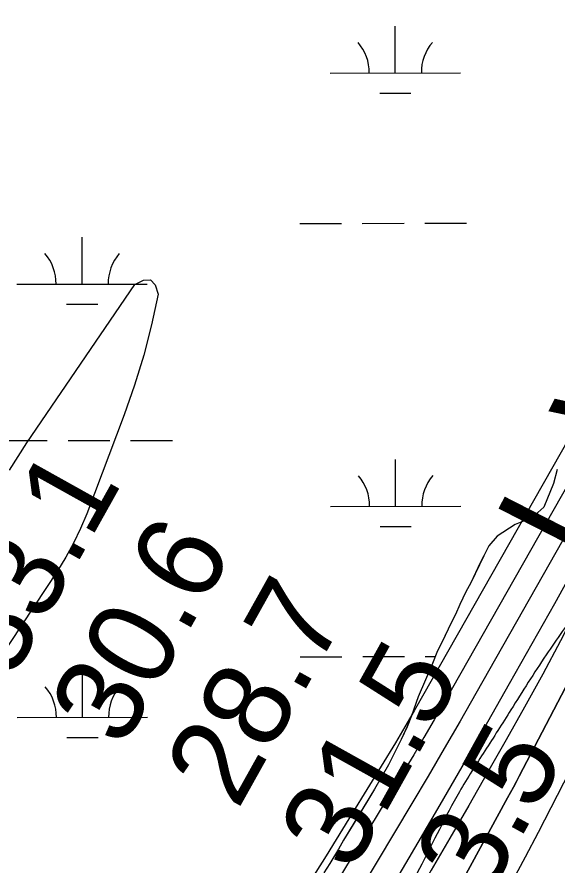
# Model space of a CAD drawing. Extents: x 3297716 to 3335574, y 688621 to 713991.
# Drawn here: x 3319561 to 3319975, y 694591 to 695242 of the extents above; entities that cross this region are included whole.
import ezdxf

# ---------------------------------------------------------------- set-up
doc = ezdxf.new("R2010")
doc.units = 0
for name, color, linetype in [('V-RIVR-EDGE', 7, 'Continuous'), ('V-RIVR-RANG', 7, 'Continuous'), ('V-SITE-VEGE', 7, 'Continuous'), ('V-TOPO-DPTH', 7, 'Continuous'), ('V-TOPO-MAJR', 7, 'Continuous'), ('V-TOPO-MINR', 7, 'Continuous'), ('V-TOPO-WATR', 7, 'Continuous'), ('V-TOPO-WATR-IDEN', 7, 'Continuous'), ('V-WETL-SWMP', 7, 'Continuous')]:
    doc.layers.add(name, color=color, linetype=linetype)

msp = doc.modelspace()

# ---------------------------------------------------------------- linework, layer by layer
at = {"layer": 'V-RIVR-EDGE'}
msp.add_spline([(3321618.45, 701061.3), (3321639.17, 701040.92), (3321661.92, 701020.55), (3321674.32, 701007.67), (3321694.16, 700986.07), (3321717.72, 700957.41), (3321720.61, 700953.26), (3321724.75, 700950.76), (3321726.82, 700949.51), (3321730.12, 700946.19), (3321742.93, 700927.09), (3321753.65, 700905.93), (3321756.11, 700893.9), (3321759.81, 700884.36), (3321768.06, 700867.34), (3321776.73, 700853.23), (3321786.64, 700837.46), (3321794.49, 700827.9), (3321804.41, 700817.1), (3321812.69, 700810.04), (3321821.8, 700809.18), (3321830.09, 700806.68), (3321833.39, 700803.77), (3321835.87, 700798.79), (3321840.83, 700792.97), (3321849.52, 700787.56), (3321852, 700783.83), (3321866.46, 700765.14), (3321875.54, 700751.02), (3321880.08, 700741.06), (3321885.01, 700725.72), (3321889.55, 700717), (3321895.75, 700710.35), (3321901.94, 700699.15), (3321908.12, 700684.63), (3321912.22, 700664.31), (3321919.16, 700623.67), (3321922, 700598.79), (3321922.33, 700564.8), (3321921.8, 700517.55), (3321919.28, 700502.22), (3321912.99, 700476.13), (3321905.84, 700433.04), (3321899.49, 700379.59), (3321893.61, 700348.1), (3321887.31, 700316.2), (3321880.2, 700288.86), (3321874.74, 700259.03), (3321869.25, 700218.84), (3321863.73, 700164.56), (3321860.77, 700141.35), (3321859.51, 700133.9), (3321857.38, 700109.86), (3321857.72, 700080.85), (3321854.3, 700038.58), (3321847.95, 699987.61), (3321847.83, 699937.46), (3321848.6, 699913.83), (3321849.33, 699873.21), (3321853.78, 699830.51), (3321854.96, 699803.15), (3321853.26, 699786.99), (3321851.54, 699762.54), (3321847.36, 699747.63), (3321844.45, 699743.9), (3321843.17, 699728.57), (3321839.41, 699718.22), (3321831.1, 699708.71), (3321827.36, 699705.81), (3321826.94, 699701.67), (3321826.9, 699687.16), (3321823.15, 699678.88), (3321813.6, 699670.62), (3321798.66, 699664.44), (3321785.76, 699644.16), (3321779.93, 699632.57), (3321773.21, 699598.6), (3321768.1, 699540.58), (3321765.15, 699519.86), (3321762.59, 699492.93), (3321757.53, 699458.54), (3321751.27, 699439.49), (3321741.26, 699415.47), (3321732.08, 699391.04), (3321722.08, 699368.27), (3321716.24, 699354.61), (3321712.46, 699334.72), (3321711.17, 699313.17), (3321708.16, 699269.24), (3321710.2, 699258.88), (3321713.08, 699250.99), (3321718.86, 699240.62), (3321727.54, 699231.89), (3321733.75, 699226.9), (3321735.8, 699219.85), (3321729.5, 699186.29), (3321720.32, 699159.37), (3321709.07, 699134.53), (3321700.31, 699115.49), (3321685.36, 699100.6), (3321679.12, 699094.4), (3321674.96, 699087.37), (3321674.54, 699083.64), (3321670.34, 699063.75), (3321660.32, 699031.86), (3321651.17, 699018.62), (3321638.28, 699002.49), (3321632.02, 698987.58), (3321625.76, 698968.12), (3321619.46, 698936.22), (3321615.66, 698908.04), (3321607.29, 698875.32), (3321593.49, 698825.61), (3321583.49, 698805.33), (3321580.14, 698792.07), (3321580.11, 698777.57), (3321580.08, 698768.03), (3321572.16, 698748.16), (3321567.94, 698717.91), (3321559.1, 698663.64), (3321555.74, 698647.06), (3321554.07, 698638.36), (3321550.73, 698631.74), (3321551.53, 698617.65), (3321548.59, 698601.9), (3321548.13, 698586.15), (3321543.97, 698577.46), (3321538.14, 698566.28), (3321534.37, 698551.37), (3321535.17, 698541.42), (3321533.49, 698532.72), (3321521.4, 698502.08), (3321503.45, 698451.14), (3321490.53, 698421.75), (3321481.38, 698409.33), (3321476.81, 698403.96), (3321474.3, 698395.26), (3321466.79, 698374.55), (3321458.45, 698355.09), (3321454.28, 698343.91), (3321453.02, 698339.36), (3321455.92, 698336.45), (3321456.74, 698333.13), (3321454.65, 698329.4), (3321448.83, 698321.96), (3321440.11, 698313.69), (3321430.98, 698308.32), (3321420.6, 698301.3), (3321418.1, 698296.34), (3321412.68, 698284.33), (3321407.28, 698277.71), (3321395.61, 698252.46), (3321375.16, 698198.21), (3321359.31, 698158.46), (3321345.97, 698126.16), (3321337.19, 698093.85), (3321334.25, 698078.94), (3321334.23, 698070.24), (3321336.69, 698059.45), (3321328.74, 698032.12), (3321314.56, 697996.09), (3321306.62, 697968.76), (3321301.21, 697958.41), (3321293.31, 697951.38), (3321284.15, 697933.99), (3321274.57, 697915.37), (3321271.23, 697904.6), (3321272.45, 697893.82), (3321272.42, 697881.8), (3321266.57, 697862.33), (3321256.95, 697828.37), (3321254.44, 697817.6), (3321249.85, 697808.08), (3321241.51, 697787.79), (3321233.61, 697774.54), (3321226.53, 697762.13), (3321220.27, 697745.56), (3321216.1, 697733.97), (3321215.67, 697727.34), (3321217.73, 697725.67), (3321219.8, 697723.6), (3321219.37, 697718.62), (3321208.12, 697691.71), (3321197.7, 697668.11), (3321194.79, 697666.04), (3321191.06, 697666.05), (3321191.45, 697656.52), (3321188.95, 697651.55), (3321185.63, 697649.07), (3321180.24, 697647.84), (3321181.04, 697635.82), (3321179.37, 697630.85), (3321174.8, 697625.89), (3321172.29, 697619.26), (3321170.2, 697612.22), (3321164.33, 697585.71), (3321162.65, 697577.01), (3321158.92, 697575.78), (3321154.35, 697570.81), (3321148.51, 697557.56), (3321144.77, 697550.53), (3321143.91, 697539.34), (3321140.58, 697535.62), (3321134.77, 697529.41), (3321132.68, 697525.27), (3321128.5, 697509.53), (3321122.64, 697486.75), (3321103.06, 697447.42), (3321100.98, 697441.63), (3321100.95, 697432.92), (3321091.79, 697415.12), (3321084.3, 697404.36), (3321071.4, 697382.01), (3321064.34, 697376.64), (3321056.87, 697372.93), (3321048.14, 697363.42), (3321041.07, 697351), (3321031.9, 697332.37), (3321023.56, 697312.08), (3321015.63, 697288.06), (3321006.43, 697254.51), (3320994.76, 697229.67), (3320983.51, 697207.32), (3320979.36, 697203.6), (3320975.6, 697193.66), (3320968.09, 697172.54), (3320962.64, 697145.61), (3320955.95, 697122.42), (3320943.84, 697086.8), (3320940.48, 697069.4), (3320936.31, 697061.12), (3320926.34, 697048.71), (3320920.93, 697043.34), (3320909.64, 697002.33), (3320899.61, 696969.2), (3320887.51, 696935.24), (3320880.84, 696920.33), (3320879.58, 696912.46), (3320883.28, 696900.43), (3320882.85, 696894.63), (3320876.18, 696878.07), (3320871.56, 696854.04), (3320866.95, 696835.81), (3320859.86, 696815.94), (3320857.35, 696806.82), (3320853.17, 696794.4), (3320849.83, 696784.46), (3320847.3, 696766.64), (3320843.13, 696755.46), (3320836.06, 696746.78), (3320830.23, 696736.43), (3320825.62, 696714.06), (3320819.78, 696699.98), (3320814.39, 696700.82), (3320813.53, 696688.39), (3320798.51, 696648.22), (3320788.51, 696625.45), (3320782.7, 696621.73), (3320776.44, 696606.83), (3320773.11, 696599.38), (3320766.05, 696592.76), (3320752.32, 696573.31), (3320739.41, 696550.14), (3320720.25, 696512.05), (3320700.68, 696473.55), (3320668.58, 696401.51), (3320646.49, 696351.83), (3320619.82, 696291.38), (3320606.9, 696264.05), (3320587.72, 696216.85), (3320576.88, 696191.59), (3320559.79, 696152.26), (3320552.68, 696128.24), (3320546.41, 696106.29), (3320536.39, 696076.47), (3320526.77, 696040.43), (3320506.73, 695984.11), (3320462.47, 695850.34), (3320450.34, 695806.02), (3320441.99, 695784.08), (3320420.24, 695702.06), (3320413.95, 695672.23), (3320409.31, 695639.92), (3320408.02, 695624.17), (3320406.74, 695608.42), (3320408.37, 695594.32), (3320410.83, 695583.96), (3320416.18, 695571.92), (3320421.98, 695567.35), (3320430.26, 695563.18), (3320436.88, 695558.19), (3320439.76, 695552.38), (3320445.95, 695539.93), (3320448.82, 695529.15), (3320449.62, 695514.64), (3320448.35, 695507.18), (3320445.85, 695499.32), (3320439.61, 695490.63), (3320432.95, 695478.62), (3320425.04, 695464.14), (3320423.36, 695454.61), (3320416.68, 695438.87), (3320407.94, 695423.56), (3320400.05, 695416.95), (3320392.16, 695411.99), (3320377.64, 695405.4), (3320369.77, 695408.32), (3320357.76, 695410.42), (3320346.57, 695411.28), (3320320.43, 695400.15), (3320298.01, 695386.53), (3320249, 695343.13), (3320201.63, 695295.58), (3320188.34, 695286.49), (3320177.97, 695282.37), (3320168.43, 695279.5), (3320163.44, 695274.95), (3320158.02, 695258.8), (3320150.48, 695228.14), (3320140.07, 695207.45), (3320125.48, 695174.32), (3320115.05, 695149.48), (3320110.04, 695134.99), (3320108.37, 695129.6), (3320108.36, 695125.87), (3320112.48, 695115.91), (3320113.71, 695108.45), (3320113.28, 695102.65), (3320106.62, 695091.47), (3320104.12, 695086.92), (3320100.38, 695081.54), (3320098.3, 695077.82), (3320098.29, 695074.91), (3320104.89, 695063.71), (3320105.7, 695055.41), (3320108.15, 695041.32), (3320112.69, 695030.11), (3320122.19, 695016.41), (3320128.39, 695010.18), (3320133.76, 695004.36), (3320135.82, 694999.39), (3320135.81, 694993.17), (3320132.46, 694981.16), (3320110.39, 694941.42), (3320095, 694917.83), (3320080.04, 694902.95), (3320068.41, 694893.44), (3320055.95, 694881.45), (3320033.07, 694848.77), (3319991.89, 694787.94), (3319966.93, 694752.36), (3319939.88, 694710.15), (3319919.91, 694678.69), (3319900.35, 694647.24), (3319884.95, 694618.27), (3319831.21, 694511.88), (3319802.89, 694453.92), (3319782.47, 694411.28), (3319716.3, 694301.19), (3319680.91, 694240.35), (3319651.35, 694187.37), (3319580.16, 694059.05), (3319556.78, 694017.46)], degree=3, dxfattribs=at)
at = {"layer": 'V-SITE-VEGE'}
for p, q in [((3319975.33, 694894.71), (3319972.61, 694883.87)), ((3319972.61, 694883.87), (3319965.2, 694865.8)), ((3319965.2, 694865.8), (3319955.95, 694857.63)), ((3319955.95, 694857.63), (3319943.15, 694852.36)), ((3319943.15, 694852.36), (3319929.43, 694843.46)), ((3319929.43, 694843.46), (3319923, 694836.14)), ((3319923, 694836.14), (3319919.05, 694828.48)), ((3319919.05, 694828.48), (3319909.24, 694807.64)), ((3319909.24, 694807.64), (3319905.27, 694800.68)), ((3319905.27, 694800.68), (3319900.69, 694790.95)), ((3319900.69, 694790.95), (3319897.44, 694783.31)), ((3319897.44, 694783.31), (3319894.15, 694777.05)), ((3319894.15, 694777.05), (3319886.95, 694761.77)), ((3319886.95, 694761.77), (3319883.66, 694755.5)), ((3319883.66, 694755.5), (3319879.11, 694744.4)), ((3319879.11, 694744.4), (3319868.68, 694720.11)), ((3319868.68, 694720.11), (3319863.53, 694705.56)), ((3319863.53, 694705.56), (3319860.29, 694697.24)), ((3319860.29, 694697.24), (3319855.7, 694687.51)), ((3319855.7, 694687.51), (3319845.85, 694668.04)), ((3319845.85, 694668.04), (3319835.3, 694649.24)), ((3319835.3, 694649.24), (3319811.48, 694610.2)), ((3319811.48, 694610.2), (3319807.52, 694603.23)), ((3319807.52, 694603.23), (3319800.91, 694592.08)), ((3319800.91, 694592.08), (3319796.26, 694585.1))]:
    msp.add_line(p, q, dxfattribs=at)
at = {"layer": 'V-TOPO-DPTH'}
for points in [[(3320262.9, 695375.65), (3320100.76, 695036.46), (3320070.34, 694974.45), (3320039.09, 694912.88), (3320006.59, 694851.95), (3319973.26, 694791.46), (3319938.6, 694730.05), (3319921.9, 694700.63), (3319905.1, 694671.26), (3319888.14, 694641.99), (3319871.09, 694612.77), (3319728.58, 694370.02), (3319699.86, 694321.01), (3319671.2, 694271.99), (3319642.6, 694222.92), (3319614.05, 694173.82), (3319565.53, 694090.23), (3319561.28, 694082.9), (3319557.02, 694075.58), (3319552.75, 694068.26), (3319548.49, 694060.95), (3319523.08, 694017.43), (3319587.32, 694017.49)], [(3319587.32, 694017.49), (3319604.01, 694046.58), (3319621.92, 694078), (3319639.78, 694109.45), (3319778.44, 694354.54), (3319806.09, 694403.69), (3319833.59, 694452.94), (3319860.84, 694502.32), (3319887.93, 694551.78), (3319937.36, 694642.55), (3319939.61, 694646.7), (3319941.84, 694650.87), (3319944.05, 694655.04), (3319946.25, 694659.22), (3319999.47, 694761.18), (3320027.99, 694816.49), (3320056.12, 694872), (3320083.68, 694927.78), (3320110.86, 694983.76), (3320278.54, 695333.63)], [(3319587.32, 694017.49), (3319604.01, 694046.58), (3319621.92, 694078), (3319639.78, 694109.45), (3319778.44, 694354.54), (3319806.09, 694403.69), (3319833.59, 694452.94), (3319860.84, 694502.32), (3319887.93, 694551.78), (3319937.36, 694642.55), (3319939.61, 694646.7), (3319941.84, 694650.87), (3319944.05, 694655.04), (3319946.25, 694659.22), (3319999.47, 694761.18), (3320027.99, 694816.49), (3320056.12, 694872), (3320083.68, 694927.78), (3320110.86, 694983.76), (3320278.54, 695333.63)]]:
    msp.add_lwpolyline(points, dxfattribs=at)
at = {"layer": 'V-TOPO-MAJR'}
msp.add_lwpolyline([(3320189.11, 695279.22), (3319865.6, 694709.41), (3319862.07, 694703.25), (3319858.5, 694697.12), (3319854.87, 694691.02), (3319851.2, 694684.94), (3319818.34, 694631.04), (3319798.03, 694598.14), (3319777.48, 694565.4), (3319756.56, 694532.89), (3319735.39, 694500.54), (3319521.97, 694178.31), (3319502.95, 694149.49), (3319484, 694120.62), (3319465.14, 694091.69), (3319446.36, 694062.71), (3319417.05, 694017.32)], dxfattribs=at)
at = {"layer": 'V-TOPO-MINR'}
for points in [[(3320259.43, 695384.9), (3320184.28, 695228.11), (3320141.68, 695141.53), (3320097.89, 695055.56), (3320052.34, 694970.52), (3320005.61, 694886.09), (3319912.97, 694722.73), (3319900.85, 694701.54), (3319888.64, 694680.4), (3319876.28, 694659.34), (3319863.83, 694638.34), (3319612.59, 694217.84), (3319599.71, 694196.36), (3319586.79, 694174.91), (3319573.8, 694153.5), (3319560.77, 694132.11), (3319539.53, 694097.37), (3319537.09, 694093.37), (3319534.66, 694089.37), (3319532.24, 694085.37), (3319529.82, 694081.37), (3319491.29, 694017.4)], [(3320262.9, 695375.65), (3320100.76, 695036.46), (3320070.34, 694974.45), (3320039.09, 694912.88), (3320006.59, 694851.95), (3319973.26, 694791.46), (3319938.6, 694730.05), (3319921.9, 694700.63), (3319905.1, 694671.26), (3319888.14, 694641.99), (3319871.09, 694612.77), (3319728.58, 694370.02), (3319699.86, 694321.01), (3319671.2, 694271.99), (3319642.6, 694222.92), (3319614.05, 694173.82), (3319565.53, 694090.23), (3319561.28, 694082.9), (3319557.02, 694075.58), (3319552.75, 694068.26), (3319548.49, 694060.95), (3319523.08, 694017.43)], [(3320266.94, 695364.76), (3320003.63, 694814.92), (3319990.89, 694788.96), (3319977.82, 694763.18), (3319964.25, 694737.65), (3319950.36, 694712.29), (3319936.17, 694687.09), (3319921.91, 694661.93), (3319907.55, 694636.83), (3319893.12, 694611.76), (3319878.79, 694586.99), (3319857.19, 694549.55), (3319835.64, 694512.07), (3319814.17, 694474.55), (3319792.76, 694436.99), (3319600.79, 694099.36), (3319590.07, 694080.58), (3319579.31, 694061.83), (3319568.48, 694043.11), (3319557.61, 694024.42), (3319553.54, 694017.46)], [(3320183.25, 695244.21), (3320156.18, 695191.17), (3320128.03, 695138.7), (3320099.15, 695086.6), (3319888.68, 694715.89), (3319880.96, 694702.42), (3319873.16, 694688.99), (3319865.25, 694675.62), (3319857.26, 694662.3), (3319778.92, 694532.83), (3319735.09, 694460.84), (3319691.01, 694389.01), (3319646.54, 694317.42), (3319601.81, 694245.99), (3319531.16, 694133.83), (3319521.61, 694118.57), (3319512.11, 694103.28), (3319502.7, 694087.94), (3319493.35, 694072.56), (3319459.99, 694017.36)], [(3320271.53, 695243.68), (3320258.9, 695217.82), (3319989.84, 694672.99), (3319980.3, 694653.9), (3319970.63, 694634.88), (3319960.76, 694615.96), (3319950.78, 694597.1), (3319761.86, 694244.69), (3319741.9, 694207.78), (3319721.78, 694170.96), (3319701.39, 694134.28), (3319680.84, 694097.7), (3319646.52, 694037.12), (3319642.98, 694030.9), (3319639.43, 694024.69), (3319635.85, 694018.5), (3319635.3, 694017.54)], [(3319555.18, 694894.05), (3319568.27, 694915.25), (3319651.18, 695036.84), (3319657.83, 695040.1), (3319663.25, 695040.43), (3319666.84, 695036.35), (3319669.2, 695029.33), (3319664.02, 695005.79), (3319658.06, 694982.48)], [(3319658.06, 694982.48), (3319650.91, 694959.5), (3319642.99, 694936.74), (3319614.3, 694860.68), (3319609.55, 694849.27), (3319604.31, 694838.11), (3319598.33, 694827.32), (3319591.85, 694816.79), (3319510.07, 694693.31)]]:
    msp.add_lwpolyline(points, dxfattribs=at)
at = {"layer": 'V-TOPO-WATR'}
msp.add_lwpolyline([(3320278.54, 695333.63), (3320110.86, 694983.76), (3320083.68, 694927.78), (3320056.12, 694872), (3320027.99, 694816.49), (3319999.47, 694761.18), (3319946.25, 694659.22), (3319944.05, 694655.04), (3319941.84, 694650.87), (3319939.61, 694646.7), (3319937.36, 694642.55), (3319887.93, 694551.78), (3319860.84, 694502.32), (3319833.59, 694452.94), (3319806.09, 694403.69), (3319778.44, 694354.54), (3319639.78, 694109.45), (3319621.92, 694078), (3319604.01, 694046.58), (3319587.32, 694017.49)], dxfattribs=at)
at = {"layer": 'V-WETL-SWMP'}
for p, q in [((3319851.14, 695199.12), (3319851.11, 695235.12)), ((3319801.14, 695199.08), (3319901.14, 695199.16)), ((3319839.16, 695183.68), (3319863.16, 695183.7)), ((3319777.83, 695083.62), (3319809.83, 695083.65)), ((3319825.83, 695083.66), (3319857.83, 695083.69)), ((3319873.83, 695083.7), (3319905.83, 695083.73)), ((3319610.81, 695037.05), (3319610.78, 695073.05)), ((3319560.81, 695037.01), (3319660.81, 695037.1)), ((3319598.82, 695021.61), (3319622.82, 695021.63)), ((3319552.06, 694916.93), (3319584.06, 694916.96)), ((3319600.06, 694916.97), (3319632.06, 694917)), ((3319648.06, 694917.01), (3319680.06, 694917.04)), ((3319851.42, 694866.44), (3319851.39, 694902.44)), ((3319975.29, 694894.72), (3319972.58, 694883.89)), ((3319972.58, 694883.89), (3319965.17, 694865.82)), ((3319801.42, 694866.4), (3319901.42, 694866.48)), ((3319965.17, 694865.82), (3319955.92, 694857.64)), ((3319955.92, 694857.64), (3319943.11, 694852.37)), ((3319839.43, 694851), (3319863.43, 694851.02)), ((3319943.11, 694852.37), (3319929.4, 694843.47)), ((3319929.4, 694843.47), (3319922.97, 694836.15)), ((3319922.97, 694836.15), (3319919.02, 694828.5)), ((3319919.02, 694828.5), (3319916.4, 694822.94)), ((3319916.4, 694822.94), (3319909.2, 694807.65)), ((3319909.2, 694807.65), (3319905.24, 694800.69)), ((3319905.24, 694800.69), (3319900.66, 694790.96)), ((3319900.66, 694790.96), (3319897.41, 694783.33)), ((3319897.41, 694783.33), (3319894.12, 694777.06)), ((3319894.12, 694777.06), (3319889.53, 694767.34)), ((3319886.92, 694761.78), (3319883.63, 694755.52)), ((3319889.53, 694767.34), (3319886.92, 694761.78)), ((3319883.63, 694755.52), (3319879.08, 694744.42)), ((3319778.11, 694750.95), (3319810.11, 694750.98)), ((3319826.11, 694750.99), (3319858.11, 694751.02)), ((3319874.11, 694751.03), (3319881.79, 694751.04)), ((3319879.08, 694744.42), (3319868.65, 694720.12)), ((3319611.08, 694704.38), (3319611.05, 694740.38)), ((3319868.65, 694720.12), (3319863.5, 694705.57)), ((3319561.08, 694704.34), (3319661.08, 694704.42)), ((3319863.5, 694705.57), (3319860.26, 694697.25)), ((3319860.26, 694697.25), (3319855.67, 694687.52)), ((3319599.1, 694688.94), (3319623.1, 694688.96)), ((3319855.67, 694687.52), (3319845.82, 694668.05)), ((3319845.82, 694668.05), (3319835.27, 694649.25)), ((3319835.27, 694649.25), (3319830.64, 694641.58)), ((3319830.64, 694641.58), (3319818.73, 694622.06)), ((3319818.73, 694622.06), (3319811.45, 694610.21)), ((3319811.45, 694610.21), (3319807.49, 694603.25)), ((3319807.49, 694603.25), (3319800.88, 694592.1)), ((3319800.88, 694592.1), (3319796.23, 694585.12))]:
    msp.add_line(p, q, dxfattribs=at)
for centre, start, end in [((3319795.9, 695199.55), 359.27624, 40.81989), ((3319906.38, 695199.64), 139.27624, 180.8199), ((3319555.56, 695037.48), 359.27624, 40.81989), ((3319666.05, 695037.58), 139.27624, 180.8199), ((3319796.18, 694866.87), 359.27624, 40.81989), ((3319906.66, 694866.96), 139.27624, 180.8199), ((3319555.84, 694704.81), 359.27624, 40.81989), ((3319666.33, 694704.9), 139.27624, 180.8199)]:
    msp.add_arc(centre, 35.25, start, end, dxfattribs=at)

# ---------------------------------------------------------------- texts
at = {"layer": 'V-RIVR-RANG'}
for s, rotation, p in [('33.1', 60.82833, (3319556.41, 694731.61)), ('30.6', 60.82833, (3319641.79, 694679.41)), ('28.7', 60.82833, (3319730.13, 694632.5)), ('31.5', 60.82833, (3319817.57, 694583.98)), ('3.5', 61.11531, (3319921.67, 694564.41))]:
    msp.add_text(s, height=67, rotation=rotation, dxfattribs=at).set_placement(p)
at = {"layer": 'V-TOPO-WATR-IDEN'}
msp.add_text('L.W.R.P.', height=83, rotation=62.93302, dxfattribs=at).set_placement((3320000.16, 694818.82))

doc.saveas('drawing.dxf')
